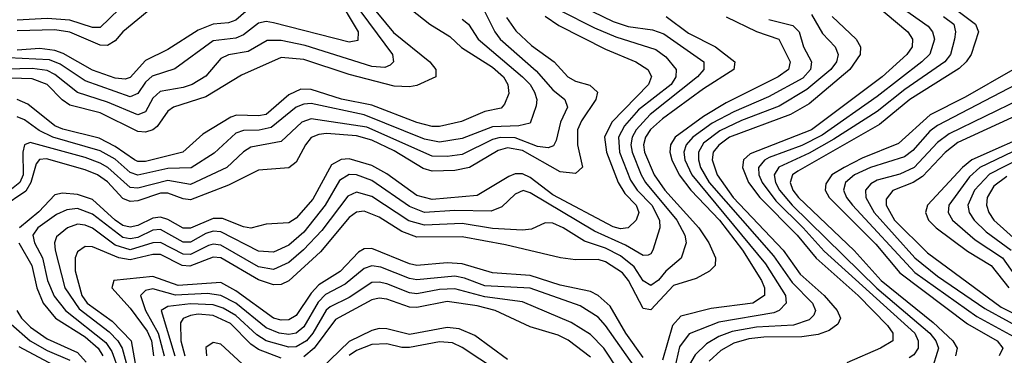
# Model space of a CAD drawing. Header units: inches. Extents: x 501365 to 657855, y 482276 to 547543.
# Tile 801 of 957: x 623337 to 625947, y 487871 to 488762. Entities that reach past the tile are written whole.
import ezdxf

# ---------------------------------------------------------------- set-up
doc = ezdxf.new("R2010")
doc.units = ezdxf.units.IN
doc.header["$MEASUREMENT"] = 0
doc.layers.add('A6428', color=7, linetype='Continuous')

msp = doc.modelspace()

# ---------------------------------------------------------------- linework, layer by layer
at = {"layer": 'A6428', "color": 5}
for points, elevation in [([(623331.7, 489351.7), (623350, 489341.5), (623393.1, 489273.1), (623430, 489243.9), (623530, 489190), (623562.1, 489182.1), (623610, 489183), (623627.9, 489170), (623694.3, 489074.3), (623752.8, 489012.8), (623880.7, 488940.7), (623930, 488920.1), (623970.8, 488910), (623988.8, 488890), (623890, 488849.1), (623798, 488830), (623690, 488794.8), (623610.4, 488729.6), (623590, 488705.6), (623570, 488693.4), (623550, 488694), (623470, 488728.8), (623430, 488735.5), (623330, 488732.8)], 3180), ([(623330, 489309.8), (623370, 489249.3), (623410, 489216.9), (623517.9, 489157.9), (623550, 489148.7), (623590, 489147.8), (623610, 489135.5), (623660.5, 489060.5), (623707.6, 489007.6), (623750, 488974.3), (623833.8, 488930), (623861.7, 488910), (623873, 488890), (623843.3, 488870), (623810, 488861.8), (623701, 488859), (623659.4, 488850), (623629.7, 488830), (623600.5, 488790), (623550, 488741.5), (623530, 488741.1), (623470, 488760.5), (623410, 488765.3), (623330, 488761)], 3160), ([(624175, 488830), (624234.1, 488730), (624233, 488707), (624210, 488702.4), (624010, 488753.7), (623990, 488757.3), (623970, 488753), (623930, 488721.9), (623910, 488712.8), (623850, 488706.2), (623748.1, 488631.9), (623687.7, 488612.3), (623670, 488596), (623650, 488565.8), (623630, 488557.2), (623510, 488599.4), (623443.7, 488643.7), (623415.5, 488655.5), (623270, 488662.3)], 3240), ([(625571.6, 488831.6), (625691.2, 488730), (625704.1, 488710), (625702.7, 488690), (625688.9, 488670), (625623.4, 488610), (625436.1, 488470), (625273.6, 488406.4), (625255.9, 488390), (625252.8, 488370), (625269.3, 488330), (625299.1, 488290), (625398, 488190), (625448.7, 488128.7), (625560, 488030), (625637.8, 487950), (625651.9, 487930), (625652, 487910), (625619.2, 487890), (625530, 487851.6)], 3620), ([(624221.2, 488810), (624325.4, 488670), (624327.7, 488650), (624318.6, 488641.4), (624304.8, 488635.2), (624270, 488637.6), (624093.4, 488693.4), (624030, 488706.7), (623993, 488707), (623942.1, 488677.9), (623890, 488668.7), (623870, 488659.4), (623830, 488612.2), (623793.8, 488590), (623770, 488581.6), (623709, 488571), (623690, 488553.8), (623670, 488517.2), (623650, 488509.2), (623570, 488543.1), (623490, 488568.9), (623430, 488616.8), (623410, 488626.9), (623370, 488632.5), (623270, 488630)], 3260), ([(624560.9, 488800.9), (624596.4, 488730), (624611, 488710), (624706.5, 488626.5), (624750, 488575.4), (624782.5, 488550), (624789.3, 488530), (624770.7, 488490), (624759, 488441), (624752.4, 488427.6), (624738.3, 488421.7), (624710, 488425.6), (624650, 488448.5), (624611, 488449), (624590, 488443.6), (624510, 488404.2), (624470, 488398.7), (624430, 488399.6), (624257, 488477), (624110, 488499), (624084.4, 488490), (624030, 488438.3), (623950, 488424.1), (623930, 488411.7), (623885.8, 488370), (623790, 488324.6), (623730, 488334.8), (623650, 488314.8), (623630, 488316.8), (623570.2, 488370), (623550, 488381), (623510, 488396.4), (623364.2, 488435.8), (623349.6, 488430), (623345.5, 488410), (623346.2, 488350), (623337.1, 488330), (623270, 488276.6)], 3360), ([(624259.9, 488810), (624328, 488728), (624424.3, 488650), (624439.9, 488630), (624440.2, 488610), (624390, 488587.3), (624370, 488583.5), (624330, 488585.3), (624210, 488616.4), (624090, 488656.6), (624030, 488661.7), (623925, 488615), (623830, 488556.9), (623745, 488530), (623730, 488518.9), (623701.1, 488478.9), (623690, 488470), (623670, 488463.6), (623650, 488464.9), (623550, 488514.7), (623470, 488535.5), (623449.1, 488549.1), (623410, 488590.2), (623370, 488604.9), (623313.1, 488606.9)], 3280), ([(623950, 488795.6), (623910, 488761.1), (623890, 488753.7), (623850, 488750.4), (623810, 488733.8), (623730, 488682.9), (623670, 488653.9), (623630, 488608.3), (623616.1, 488603.9), (623590, 488607.2), (623530, 488627.6), (623452.3, 488672.3), (623430, 488680.6), (623390, 488685.6), (623330, 488681.1)], 3220), ([(624373.8, 488790), (624424, 488750), (624477.2, 488717.2), (624508.4, 488688.4), (624590, 488635.7), (624619.1, 488610), (624630.7, 488590), (624633.8, 488566.2), (624622.4, 488537.6), (624613, 488527), (624570, 488518.2), (624508.2, 488491.8), (624450, 488478.1), (624430, 488478.6), (624390, 488488.9), (624270, 488535), (624190, 488551.3), (624110, 488576.9), (624082.6, 488577.4), (624050, 488562.2), (623990, 488510.7), (623970, 488506.4), (623911.5, 488508.5), (623896.5, 488503.5), (623822.2, 488457.8), (623769.3, 488410.7), (623670, 488385.3), (623650, 488385.4), (623640.9, 488390), (623590, 488425.7), (623547.9, 488447.9), (623451.2, 488471.2), (623430, 488480.5), (623358, 488538), (623330, 488549.8)], 3320), ([(624770, 488786.7), (624860.4, 488740.4), (624916.9, 488716.9), (625022.9, 488682.9), (625050, 488663.5), (625077.2, 488630), (625076.6, 488610), (625063.7, 488590), (624977.6, 488522.4), (624939.9, 488480.1), (624924.2, 488450), (624927.1, 488410), (624956, 488336), (624973.4, 488310), (625012.8, 488270), (625033.2, 488230), (625033.5, 488210), (625015.6, 488150), (625010, 488140.2), (625002.6, 488137.3), (624990, 488135.9), (624943.2, 488163.2), (624861.1, 488201.1), (624690, 488302.6), (624671.6, 488308.4), (624650, 488299.1), (624614.6, 488265.4), (624586.4, 488253.6), (624490, 488255.4), (624410, 488250.3), (624370, 488266.6), (624270, 488335.3), (624230, 488350.2), (624210, 488351.5), (624184.5, 488335.5), (624146.7, 488270), (624090, 488198.2), (624050, 488163.5), (624010, 488145), (623970, 488147.7), (623870, 488198.8), (623850, 488200.5), (623830, 488194.7), (623790, 488171.9), (623770, 488171.8), (623710, 488204.9), (623690, 488203.4), (623650, 488184.3), (623630, 488180.4), (623610, 488184), (623530, 488246.2), (623490, 488260.7), (623462.2, 488257.8), (623434.8, 488245.2), (623384.7, 488210), (623371.5, 488190), (623375.7, 488170), (623397, 488130), (623410.6, 488070), (623428.2, 488028.2), (623458.1, 487990), (623565.1, 487905.1), (623581.2, 487881.2), (623599.7, 487830)], 3440), ([(624800.3, 488810), (624910, 488757), (624950, 488743.8), (625014.8, 488734.8), (625044.7, 488724.7), (625150.5, 488650), (625150.9, 488630), (625134.1, 488610), (625008.5, 488510), (624970.8, 488470), (624960.2, 488450), (624957.4, 488430), (624960.8, 488410), (624984.5, 488350), (624996, 488330), (625078.9, 488230), (625100.4, 488190), (625103.8, 488170), (625090.7, 488129.3), (625050, 488094.6), (625030, 488070.3), (625010, 488056.8), (624990, 488068.7), (624965.7, 488105.7), (624930, 488134.9), (624890, 488155.5), (624834.5, 488174.5), (624777.9, 488210), (624750, 488221.7), (624730, 488222.7), (624693.8, 488206.2), (624670, 488203.7), (624590, 488207.9), (624510, 488220.7), (624410, 488216.5), (624368.6, 488228.6), (624270, 488293.2), (624230, 488304.1), (624206.5, 488293.5), (624137.5, 488202.5), (624089.1, 488150.9), (624050, 488118), (624010, 488099.3), (623970, 488106.4), (623870, 488163.5), (623850, 488166.1), (623837.6, 488162.4), (623790, 488138.7), (623770, 488139.7), (623710, 488171.1), (623690, 488169.5), (623630, 488151.1), (623590, 488163.5), (623530, 488208.5), (623510, 488217.1), (623490, 488219), (623463.8, 488210), (623434.7, 488185.3), (623428.9, 488170), (623431, 488150), (623456.2, 488050), (623494.5, 487994.5), (623573.7, 487933.7), (623596.8, 487910), (623608.9, 487890), (623621.4, 487841.4)], 3460), ([(625650, 488811.6), (625744.9, 488744.9), (625757.1, 488730), (625761.7, 488710), (625749.3, 488670.7), (625728.8, 488650), (625610, 488557.8), (625464.2, 488455.8), (625410, 488427.7), (625323.8, 488396.2), (625311.1, 488388.9), (625295.8, 488370), (625296.4, 488350), (625305.2, 488330), (625341.2, 488281.2), (625414.2, 488210), (625470, 488147.9), (625709.8, 487930), (625719.2, 487910), (625718.7, 487890), (625707.5, 487872.5), (625695.2, 487864.8)], 3640), ([(625818, 488790), (625871.2, 488750), (625878.8, 488730), (625859.5, 488670), (625846.3, 488650), (625827.3, 488632.7), (625697.1, 488550), (625616.4, 488483.6), (625399.7, 488360.3), (625385.9, 488350), (625379.8, 488330), (625386.9, 488310), (625401.5, 488290), (625549.3, 488149.3), (625620.9, 488070), (625758.5, 487958.5), (625810.8, 487910), (625822.4, 487890), (625817.8, 487870)], 3680), ([(624627.8, 488767.8), (624652.5, 488732.5), (624693.8, 488693.8), (624753.6, 488650), (624790.1, 488610), (624810, 488598.6), (624847.9, 488587.9), (624868.3, 488570), (624864.3, 488550), (624826.5, 488493.5), (624816, 488470), (624815.5, 488430), (624829, 488371), (624810, 488354), (624770, 488358.3), (624670, 488415), (624630, 488421.9), (624605.3, 488414.7), (624528.9, 488370), (624490, 488361.9), (624430, 488360), (624406.9, 488366.9), (624330, 488414.2), (624270, 488442.6), (624230, 488453.5), (624150, 488459.6), (624130, 488457.7), (624110, 488449.6), (624094.2, 488430), (624070, 488383.6), (624050, 488368.4), (623970, 488363), (623890, 488322.4), (623790, 488284.3), (623770, 488286.6), (623730, 488301.8), (623710, 488301.9), (623650, 488281.5), (623630, 488279.3), (623610, 488287.8), (623570, 488331.5), (623543.4, 488350), (623510, 488363.7), (623407.5, 488392.6), (623389.4, 488390.6), (623380.3, 488379.7), (623366.8, 488330), (623353.3, 488306.7), (623290, 488264.6)], 3380), ([(624510, 488763.2), (624526.5, 488750), (624552.7, 488710), (624669.5, 488610), (624689.8, 488590), (624701.5, 488570), (624707.9, 488550), (624706.3, 488533.7), (624690, 488487.6), (624659.8, 488480.2), (624590, 488477.3), (624510, 488446.9), (624450, 488437), (624410, 488445.1), (624250, 488509.4), (624110, 488539.2), (624090, 488538), (624070, 488529.7), (624003.8, 488476.2), (623971.4, 488468.6), (623930, 488468.3), (623910, 488461), (623852.1, 488407.9), (623791, 488369), (623730, 488366.9), (623650, 488349.1), (623630, 488356.5), (623590, 488391.5), (623550, 488413.7), (623424.4, 488450), (623388.3, 488468.3), (623350, 488496.5), (623330, 488503.9)], 3340), ([(624730, 488771.5), (624766.2, 488746.2), (624890, 488683.6), (624970.1, 488650), (625001.7, 488630), (625011.6, 488611.6), (625003.9, 488590), (624906.8, 488490), (624887.6, 488450), (624892.5, 488410), (624923.6, 488330), (624941, 488301), (624971.5, 488270), (624978.6, 488250), (624970.8, 488230), (624950, 488209.3), (624930, 488206.6), (624910, 488211.9), (624750, 488297.4), (624690, 488343.2), (624670, 488352.5), (624650, 488352.9), (624633.9, 488346.1), (624550, 488295.1), (624430, 488285), (624390, 488295.1), (624310, 488352.5), (624270, 488375.4), (624210, 488392.6), (624188.7, 488391.3), (624163.6, 488376.4), (624114.2, 488285.8), (624070, 488235.2), (624050, 488223), (623990, 488219.2), (623950, 488209), (623930, 488212.3), (623874.2, 488234.2), (623850, 488234.4), (623790, 488208.8), (623770, 488209), (623730, 488231.9), (623710, 488237.7), (623690, 488235.7), (623650, 488216.2), (623630, 488211.6), (623610, 488215.8), (623590, 488230), (623530, 488284.5), (623490, 488297.9), (623450, 488301.2), (623430, 488297.5), (623387.7, 488252.3), (623336.2, 488210)], 3420), ([(625050.8, 488770.8), (625110, 488726.2), (625181.7, 488690), (625232.5, 488650), (625230.1, 488630), (625150, 488578.4), (625041, 488499), (625009.4, 488470.6), (624995.8, 488450), (624991, 488430), (624993.6, 488410), (625018.8, 488350), (625047.4, 488310), (625137.2, 488210), (625163.6, 488170), (625181.2, 488130), (625180.9, 488110), (625165.7, 488094.3), (625130, 488074.8), (625070, 488056.3), (625010, 487992.3), (624990, 487995.5), (624951.1, 488070), (624934.8, 488090), (624890, 488119.3), (624870, 488125.2), (624810, 488124.8), (624770.3, 488129.7), (624624.8, 488164.8), (624510, 488185.5), (624390, 488184.9), (624350, 488200), (624290, 488237.9), (624250, 488253.6), (624230, 488251), (624210, 488237.4), (624133.9, 488146.1), (624050, 488069.4), (624030, 488059.4), (624010, 488058.3), (623970, 488071.5), (623870, 488130.1), (623850, 488131.4), (623787.9, 488107.9), (623767.2, 488110), (623710, 488138.9), (623690, 488139), (623630, 488124.7), (623600.1, 488130), (623530, 488158.9), (623510, 488159.7), (623490, 488146), (623483.9, 488130), (623484.2, 488095.8), (623501.7, 488030), (623515.6, 488010), (623582.2, 487962.2), (623632.7, 487910), (623642.7, 487850)], 3480), ([(625209.7, 488769.7), (625290, 488730.7), (625349.6, 488710), (625379.3, 488650), (625375.3, 488630), (625347.4, 488610), (625210, 488541.4), (625150, 488505.3), (625074.8, 488450), (625062.2, 488430), (625060.5, 488410), (625065.6, 488390), (625085.4, 488350), (625116, 488310), (625192.2, 488230), (625252.7, 488150), (625303.3, 488070), (625311.5, 488050), (625311.3, 488030), (625280.7, 488010), (625170, 487995.6), (625090, 487975.5), (625067.9, 487950), (625041.3, 487858.7)], 3520), ([(625322.6, 488762.6), (625386.9, 488746.9), (625403, 488730), (625414.9, 488690), (625435.9, 488650), (625433.3, 488630), (625412.9, 488607.1), (625322.4, 488557.6), (625230, 488517.3), (625173, 488487), (625121.6, 488450), (625103.7, 488430), (625097.2, 488410), (625100.1, 488390), (625118.7, 488350), (625314.1, 488114.1), (625367, 488030), (625368.6, 488010), (625350.7, 487990), (625336.2, 487983.9), (625190, 487959.5), (625112, 487928), (625086.4, 487893.6), (625063.7, 487796.3)], 3540), ([(625435.6, 488775.6), (625465.2, 488725.2), (625498.7, 488690), (625506.5, 488670), (625502.5, 488650), (625487.3, 488630), (625423.3, 488576.7), (625350, 488532.4), (625250, 488494.5), (625192.9, 488467.1), (625150, 488434), (625136.2, 488410), (625136.1, 488390), (625142.1, 488370), (625164.8, 488330), (625334.9, 488134.9), (625384.8, 488064.8), (625438.6, 488010), (625446.3, 487990), (625442.1, 487977.9), (625430, 487965.3), (625388.6, 487951.4), (625290, 487945.6), (625225.6, 487934.4), (625190, 487920.9), (625158, 487902), (625127.6, 487872.4), (625112.8, 487847.2)], 3560), ([(625491.1, 488770), (625554.8, 488710), (625566.1, 488690), (625564.6, 488670), (625537.9, 488630), (625430, 488538.3), (625380.7, 488510), (625219, 488450), (625190, 488429.4), (625175.7, 488410), (625172.3, 488390), (625185.9, 488350), (625228.7, 488290), (625360.9, 488150), (625406.3, 488086.3), (625469.3, 488030), (625504.4, 487990), (625512.6, 487970), (625505.8, 487954.2), (625482.5, 487937.5), (625453.5, 487926.5), (625410, 487920.1), (625310, 487919.4), (625270, 487914.6), (625230, 487903.2), (625195.6, 487884.4), (625164.4, 487855.6)], 3580), ([(625786.2, 488770), (625813.4, 488750), (625817.6, 488730), (625815.3, 488710), (625804.3, 488670), (625789.5, 488650), (625683.2, 488576.8), (625610, 488518.7), (625495.4, 488444.6), (625430, 488407.5), (625349.2, 488370.8), (625336.9, 488350), (625340.2, 488330), (625351.3, 488310), (625384.8, 488270), (625609.6, 488049.6), (625749.7, 487930), (625765.4, 487910), (625772.5, 487890), (625754.2, 487830)], 3660), ([(625970, 488628.6), (625843.4, 488556.6), (625750.3, 488509.7), (625666.6, 488433.4), (625570, 488394.5), (625522.4, 488370), (625489.8, 488350), (625473.6, 488326.4), (625472.6, 488310), (625482.9, 488290), (625606.5, 488166.5), (625670.2, 488090), (625850, 487955.2), (625928, 487910), (625943.2, 487890), (625933.1, 487870)], 3720), ([(625999, 488601), (625770, 488481.5), (625750, 488466.4), (625705, 488415), (625682.4, 488397.6), (625592.2, 488370), (625550.1, 488350), (625525.8, 488330), (625520.6, 488310), (625528.6, 488290), (625544.5, 488270), (625710, 488091.2), (625874.2, 487974.2), (625990.6, 487910.6)], 3740), ([(625990, 488550.8), (625800.9, 488459.1), (625770, 488436.5), (625708.1, 488370), (625670, 488352), (625610, 488336.3), (625593.3, 488326.7), (625579.2, 488310), (625580.1, 488290), (625602.5, 488250), (625710.3, 488130), (625770, 488081.4), (625895.2, 487995.2), (626024.6, 487924.6)], 3760), ([(626010, 488522.2), (625824.1, 488435.9), (625790.2, 488409.8), (625730, 488346.2), (625705.5, 488330), (625651.6, 488308.4), (625634, 488286), (625633.6, 488270), (625656.2, 488230), (625743.2, 488143.2), (625939.1, 487999.1), (626075.5, 487930)], 3780), ([(626040.7, 488470), (625861.1, 488390), (625836.5, 488370), (625743.6, 488270), (625737.8, 488250), (625746.5, 488230), (625766.7, 488210), (625850, 488147.9), (625912.1, 488110), (625959.6, 488050)], 3820), ([(625968.7, 488411.3), (625882.6, 488370), (625855, 488345), (625799.9, 488270), (625798.3, 488250), (625810.1, 488230), (625870, 488177.4), (625942.8, 488130), (625985.1, 488070)], 3840), ([(625987.6, 488392.4), (625907.6, 488352.4), (625868.4, 488310), (625850.8, 488270), (625854.1, 488250), (625867, 488230), (625899.4, 488199.4), (625965.7, 488150)], 3860), ([(625953.9, 488346.1), (625919.5, 488320.5), (625901.5, 488290), (625899.7, 488270), (625906, 488250), (625919.3, 488230), (625988.2, 488168.2)], 3880), ([(623334.4, 488170), (623369, 488110), (623382.1, 488050), (623398.9, 488010), (623431.6, 487970), (623510, 487920.2), (623545.1, 487890), (623557.3, 487870)], 3420), ([(624990, 487865.6), (624943.9, 487930), (624902.1, 488002.1), (624870, 488030), (624850, 488040.7), (624770, 488057.3), (624690, 488082.7), (624590.3, 488090.3), (624510, 488114.2), (624470, 488116.3), (624390, 488109.8), (624370, 488113.9), (624270, 488154.7), (624250, 488153.8), (624235, 488145), (624186.3, 488093.7), (624130, 488058.1), (624110, 488036.5), (624070, 487977.1), (624050, 487965.6), (624030, 487964.9), (624010, 487970.2), (623910, 488042.3), (623870, 488064.1), (623756.8, 488056.8), (623690, 488080.6), (623586.1, 488070), (623580.9, 488050), (623630, 487996.8), (623675.2, 487935.2), (623686.3, 487910), (623691.3, 487870)], 3520), ([(625010, 487779.7), (624890, 487950.6), (624870, 487972.3), (624822.6, 488002.6), (624690, 488049.4), (624570, 488055.6), (624516.4, 488076.4), (624490, 488081.7), (624390, 488071.9), (624370, 488075.2), (624294.5, 488105.5), (624270, 488108.6), (624250, 488101.8), (624200.1, 488059.9), (624147.5, 488032.5), (624127.9, 488012.1), (624090, 487946.7), (624070, 487930.4), (624050, 487926.4), (624024.3, 487930), (623990, 487944.5), (623910, 488009.6), (623869.7, 488029.7), (623835.1, 488035.1), (623750, 488031.2), (623690, 488048), (623670, 488043.7), (623657.3, 488030), (623670.4, 487990), (623704.2, 487930), (623719.7, 487870)], 3540), ([(624925.4, 487830), (624885.6, 487890), (624850, 487926.7), (624798.6, 487958.6), (624670, 488013), (624570, 488026.1), (624490, 488047.4), (624450, 488045.7), (624390, 488034.4), (624370, 488036.7), (624310, 488060.9), (624290, 488065.7), (624270, 488064.1), (624210, 488024.5), (624159.6, 488000.4), (624149.2, 487990.8), (624114, 487930), (624097.1, 487910), (624070, 487894), (624050, 487892.5), (623990, 487910), (623965.7, 487925.7), (623910, 487977.3), (623876.4, 487996.4), (623850, 488005.4), (623790, 488007.9), (623730, 488000.8), (623711.7, 487990), (623748.3, 487870)], 3560), ([(624850, 487866.4), (624791.2, 487911.2), (624764.7, 487924.7), (624690, 487946.8), (624597.5, 487990), (624550, 488002.3), (624470, 488014.3), (624390, 487997.9), (624370, 487998.7), (624310, 488020.4), (624290, 488023.2), (624270, 488018.9), (624173.7, 487966.3), (624117.8, 487890), (624090, 487867.4)], 3580), ([(623329.2, 487990), (623341.3, 487970), (623365.9, 487945.9), (623410, 487914.8), (623490, 487878.9), (623512.9, 487852.9)], 3380), ([(624030, 487864), (623970, 487887.1), (623950, 487901.1), (623895.6, 487955.6), (623850, 487976.8), (623810, 487980.2), (623790, 487976.9), (623770.6, 487969.4), (623762.8, 487957.2), (623763.9, 487910), (623774.5, 487870)], 3580), ([(623314, 487954), (623365, 487910), (623410, 487884.3), (623470, 487858.5)], 3360), ([(624630, 487860.3), (624543.5, 487923.5), (624502, 487942), (624470, 487945.4), (624370, 487926.4), (624310, 487941.3), (624290, 487942.3), (624270, 487937.1), (624210, 487907.8), (624110, 487810.3)], 3620), ([(623938.5, 487838.5), (623870, 487901.2), (623850, 487905.2), (623830, 487891.8), (623831.7, 487870)], 3620), ([(624650, 487799.4), (624510, 487892.3), (624484.6, 487904.6), (624450, 487907.2), (624370, 487891.7), (624350, 487891.6), (624310, 487902.1), (624270, 487900), (624230, 487884), (624210, 487870.5)], 3640), ([(623334.7, 487894.7), (623439, 487839)], 3340)]:
    msp.add_lwpolyline(points, dxfattribs=dict(at, elevation=elevation))

doc.saveas('drawing.dxf')
